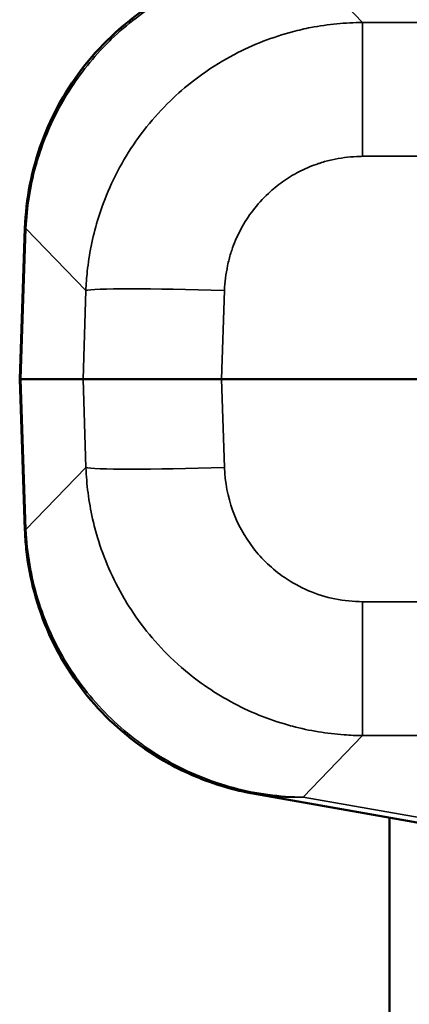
# Model space of a CAD drawing. Header units: millimetres. Extents: x 50 to 3176, y 50 to 2109.
# Tile 616 of 656: x 1678 to 1681, y 1072 to 1079. Entities that reach past the tile are written whole.
import ezdxf

# ---------------------------------------------------------------- set-up
doc = ezdxf.new("R2010")
doc.units = ezdxf.units.MM
doc.header["$LTSCALE"] = 10
doc.layers.add('Visible (ISO)', color=7, linetype='Continuous', lineweight=50)
doc.layers.add('Visible Narrow (ISO)', color=7, linetype='Continuous', lineweight=35)

msp = doc.modelspace()

# ---------------------------------------------------------------- linework, layer by layer
at = {"layer": 'Visible (ISO)'}
for p, q in [((1678.1201, 1077.8543), (1678.0823, 1076.7716)), ((1678.0823, 1076.7716), (1678.0899, 1076.7716)), ((1678.1201, 1075.6888), (1678.0823, 1076.7716)), ((1678.0899, 1076.7716), (1678.5377, 1076.7716)), ((1678.5377, 1076.7716), (1679.5333, 1076.7716)), ((1679.5333, 1076.7716), (1728.5592, 1076.7716)), ((1682.3062, 1073.3443), (1679.7715, 1073.7912)), ((1680.7396, 996.7716), (1680.7396, 1073.6205))]:
    msp.add_line(p, q, dxfattribs=at)
for points, knots in [([(1678.1201, 1077.8543), (1678.1274, 1078.0644), (1678.1685, 1078.2759), (1678.3135, 1078.6715), (1678.4197, 1078.8601), (1678.6823, 1079.191), (1678.8424, 1079.3372), (1679.1963, 1079.5695), (1679.3946, 1079.6586), (1679.6551, 1079.7286), (1679.7115, 1079.7411), (1679.7682, 1079.7512)], [0, 0, 0, 0, 0.0630654, 0.0630654, 0.126391, 0.126391, 0.1898134, 0.1898134, 0.2534205, 0.2534205, 0.270716, 0.270716, 0.270716, 0.270716]), ([(1679.7718, 1073.7912), (1679.697, 1073.8044), (1679.6226, 1073.8219), (1679.4119, 1073.8844), (1679.2778, 1073.9404), (1678.9646, 1074.1132), (1678.7915, 1074.2484), (1678.5026, 1074.562), (1678.3824, 1074.7436), (1678.2079, 1075.1304), (1678.1515, 1075.3403), (1678.1249, 1075.5968), (1678.1217, 1075.6428), (1678.1201, 1075.6888)], [0, 0, 0, 0, 0.0228248, 0.0228248, 0.0659248, 0.0659248, 0.1301391, 0.1301391, 0.1938548, 0.1938548, 0.2574195, 0.2574195, 0.2712361, 0.2712361, 0.2712361, 0.2712361])]:
    msp.add_open_spline(points, degree=3, knots=knots, dxfattribs=at)
at = {"layer": 'Visible Narrow (ISO)'}
for p, q in [((1680.5463, 1079.3326), (1680.1196, 1079.7748)), ((1680.5463, 1079.3326), (1728.5592, 1079.3326)), ((1680.5463, 1078.3713), (1680.5463, 1079.3326)), ((1728.5592, 1078.3713), (1680.5463, 1078.3713)), ((1678.1275, 1077.8531), (1678.0899, 1076.7716)), ((1678.1275, 1077.8531), (1678.558, 1077.407)), ((1678.558, 1077.407), (1678.5377, 1076.7716)), ((1679.5333, 1076.7716), (1679.5536, 1077.407)), ((1678.0899, 1076.7716), (1678.1275, 1075.69)), ((1678.5377, 1076.7716), (1678.558, 1076.1361)), ((1679.5536, 1076.1361), (1679.5333, 1076.7716)), ((1678.558, 1076.1361), (1678.1275, 1075.69)), ((1680.5463, 1075.1719), (1728.5592, 1075.1719)), ((1680.5463, 1074.2106), (1680.5463, 1075.1719)), ((1680.1196, 1073.7683), (1680.5463, 1074.2106)), ((1728.5592, 1074.2106), (1680.5463, 1074.2106)), ((1682.6522, 1073.3218), (1680.1196, 1073.7683))]:
    msp.add_line(p, q, dxfattribs=at)
for centre, major_axis, ratio, start_param, end_param in [((1680.0835, 1077.7829), (-1.9634, 0.0714), 0.005186, 0.000104, 0.087132), ((1679.5536, 1077.3721), (-0.9995, 0.032), 0.034882, 4.713505, 6.195917), ((1679.5536, 1076.171), (-0.9995, -0.032), 0.034882, 0.087269, 1.56968), ((1680.2052, 1075.7648), (-2.085, -0.0759), 0.005035, 6.198693, 6.283047)]:
    msp.add_ellipse(centre, major_axis=major_axis, ratio=ratio, start_param=start_param, end_param=end_param, dxfattribs=at)
for points, knots in [([(1678.1275, 1077.8531), (1678.1308, 1077.9278), (1678.1381, 1078.0024), (1678.1612, 1078.1503), (1678.1769, 1078.2237), (1678.2019, 1078.315), (1678.2074, 1078.334), (1678.2341, 1078.4214), (1678.2587, 1078.4887), (1678.315, 1078.6204), (1678.3467, 1078.6847), (1678.3947, 1078.7704), (1678.4082, 1078.7933), (1678.4616, 1078.8802), (1678.5047, 1078.9422), (1678.5975, 1079.0611), (1678.6473, 1079.118), (1678.7133, 1079.1853), (1678.7267, 1079.1986), (1678.7967, 1079.2661), (1678.8562, 1079.3171), (1678.9808, 1079.4119), (1679.0458, 1079.4557), (1679.1245, 1079.5022), (1679.1359, 1079.5087), (1679.2082, 1079.5496), (1679.2708, 1079.5808), (1679.399, 1079.6365), (1679.4646, 1079.661), (1679.5598, 1079.6911), (1679.5886, 1079.6995), (1679.6908, 1079.7268), (1679.7652, 1079.7421), (1679.9152, 1079.7644), (1679.9909, 1079.7712), (1680.0842, 1079.7744), (1680.1019, 1079.7747), (1680.1196, 1079.7748)], [0, 0, 0, 0, 0.073624, 0.073624, 0.147238, 0.147238, 0.166667, 0.166667, 0.236947, 0.236947, 0.307242, 0.307242, 0.333333, 0.333333, 0.407366, 0.407366, 0.481448, 0.481448, 0.5, 0.5, 0.576905, 0.576905, 0.653767, 0.653767, 0.666667, 0.666667, 0.735284, 0.735284, 0.803903, 0.803903, 0.833333, 0.833333, 0.907935, 0.907935, 0.982591, 0.982591, 1, 1, 1, 1]), ([(1680.5463, 1079.3326), (1680.4847, 1079.3323), (1680.423, 1079.3292), (1680.3616, 1079.3233), (1680.299, 1079.3173), (1680.2366, 1079.3082), (1680.1748, 1079.2963), (1680.1304, 1079.2877), (1680.0863, 1079.2776), (1680.0426, 1079.266), (1679.971, 1079.2471), (1679.9006, 1079.2242), (1679.8316, 1079.1974), (1679.7609, 1079.17), (1679.6918, 1079.1385), (1679.6248, 1079.1033), (1679.6071, 1079.094), (1679.5896, 1079.0844), (1679.5722, 1079.0746), (1679.4881, 1079.0271), (1679.4073, 1078.9734), (1679.3309, 1078.9141), (1679.2731, 1078.8694), (1679.2178, 1078.8214), (1679.1653, 1078.7705), (1679.1042, 1078.7114), (1679.047, 1078.6484), (1678.9939, 1078.582), (1678.9409, 1078.5156), (1678.8922, 1078.4458), (1678.848, 1078.3732), (1678.8039, 1078.3007), (1678.7644, 1078.2253), (1678.7299, 1078.1478), (1678.6976, 1078.0752), (1678.6696, 1078.0007), (1678.6461, 1077.9248), (1678.6445, 1077.9196), (1678.6429, 1077.9144), (1678.6413, 1077.9092), (1678.6233, 1077.8491), (1678.6081, 1077.7882), (1678.5958, 1077.7267), (1678.5837, 1077.6665), (1678.5744, 1077.6057), (1678.5679, 1077.5446), (1678.563, 1077.4989), (1678.5597, 1077.453), (1678.558, 1077.407)], [0, 0, 0, 0, 0.0605022, 0.0605022, 0.0605022, 0.1222899, 0.1222899, 0.1222899, 0.1666667, 0.1666667, 0.1666667, 0.2393369, 0.2393369, 0.2393369, 0.313751, 0.313751, 0.313751, 0.3333333, 0.3333333, 0.3333333, 0.4282554, 0.4282554, 0.4282554, 0.5, 0.5, 0.5, 0.5833333, 0.5833333, 0.5833333, 0.6666667, 0.6666667, 0.6666667, 0.75, 0.75, 0.75, 0.8279985, 0.8279985, 0.8279985, 0.8333333, 0.8333333, 0.8333333, 0.8948168, 0.8948168, 0.8948168, 0.9549885, 0.9549885, 0.9549885, 1, 1, 1, 1]), ([(1679.5536, 1077.407), (1679.5551, 1077.4376), (1679.5577, 1077.4675), (1679.5652, 1077.5272), (1679.5701, 1077.557), (1679.5826, 1077.6162), (1679.5901, 1077.6458), (1679.6032, 1077.6882), (1679.6076, 1077.7015), (1679.6294, 1077.7629), (1679.6503, 1077.8094), (1679.6987, 1077.8981), (1679.7261, 1077.9403), (1679.7905, 1078.0249), (1679.8284, 1078.0667), (1679.9016, 1078.135), (1679.9356, 1078.1628), (1680.0087, 1078.2147), (1680.0478, 1078.2387), (1680.1283, 1078.2806), (1680.1696, 1078.2985), (1680.2214, 1078.3169), (1680.2308, 1078.3201), (1680.2689, 1078.3323), (1680.298, 1078.3401), (1680.3566, 1078.3529), (1680.3861, 1078.3581), (1680.4449, 1078.3657), (1680.4741, 1078.3684), (1680.5179, 1078.3706), (1680.5321, 1078.371), (1680.5463, 1078.3713)], [0, 0, 0, 0, 0.055763, 0.055763, 0.113172, 0.113172, 0.172411, 0.172411, 0.2, 0.2, 0.300384, 0.300384, 0.4, 0.4, 0.512314, 0.512314, 0.6, 0.6, 0.691164, 0.691164, 0.780319, 0.780319, 0.8, 0.8, 0.859379, 0.859379, 0.917658, 0.917658, 0.973619, 0.973619, 1, 1, 1, 1]), ([(1678.558, 1076.1361), (1678.5603, 1076.0748), (1678.5654, 1076.0136), (1678.5733, 1075.9529), (1678.5813, 1075.8908), (1678.5923, 1075.8291), (1678.6061, 1075.7681), (1678.6163, 1075.7229), (1678.6281, 1075.6781), (1678.6414, 1075.6338), (1678.6642, 1075.558), (1678.6914, 1075.4837), (1678.7229, 1075.4112), (1678.7553, 1075.3368), (1678.7922, 1075.2644), (1678.8333, 1075.1945), (1678.8382, 1075.1861), (1678.8432, 1075.1778), (1678.8483, 1075.1695), (1678.8924, 1075.0969), (1678.9412, 1075.0271), (1678.9943, 1074.9607), (1679.0473, 1074.8943), (1679.1046, 1074.8313), (1679.1657, 1074.7722), (1679.2347, 1074.7054), (1679.3084, 1074.6437), (1679.3862, 1074.5876), (1679.4461, 1074.5444), (1679.5085, 1074.5045), (1679.5728, 1074.4682), (1679.6386, 1074.4311), (1679.7064, 1074.3977), (1679.7759, 1074.3683), (1679.8438, 1074.3396), (1679.9133, 1074.3146), (1679.9839, 1074.2936), (1680.0035, 1074.2877), (1680.0233, 1074.2822), (1680.0431, 1074.2769), (1680.1042, 1074.2608), (1680.166, 1074.2475), (1680.2284, 1074.2372), (1680.2895, 1074.2271), (1680.351, 1074.2199), (1680.4127, 1074.2155), (1680.4572, 1074.2124), (1680.5018, 1074.2107), (1680.5463, 1074.2106)], [0, 0, 0, 0, 0.0600023, 0.0600023, 0.0600023, 0.1212796, 0.1212796, 0.1212796, 0.1666667, 0.1666667, 0.1666667, 0.2442364, 0.2442364, 0.2442364, 0.3238242, 0.3238242, 0.3238242, 0.3333333, 0.3333333, 0.3333333, 0.4166667, 0.4166667, 0.4166667, 0.5, 0.5, 0.5, 0.594115, 0.594115, 0.594115, 0.6666667, 0.6666667, 0.6666667, 0.7408064, 0.7408064, 0.7408064, 0.813211, 0.813211, 0.813211, 0.8333333, 0.8333333, 0.8333333, 0.8954304, 0.8954304, 0.8954304, 0.9562112, 0.9562112, 0.9562112, 1, 1, 1, 1])]:
    msp.add_open_spline(points, degree=3, knots=knots, dxfattribs=at)
for points in [[(1679.9824, 1075.3471), (1679.896, 1075.4074), (1679.7489, 1075.5464), (1679.5961, 1075.8245), (1679.5582, 1076.0277), (1679.5536, 1076.1361)], [(1680.1196, 1073.7683), (1679.9501, 1073.7694), (1679.6112, 1073.8152), (1679.1356, 1074.0097), (1678.7242, 1074.317), (1678.4031, 1074.7168), (1678.1921, 1075.185), (1678.1348, 1075.5213), (1678.1275, 1075.69)], [(1680.5463, 1075.1719), (1680.4787, 1075.172), (1680.3466, 1075.1852), (1680.154, 1075.245), (1680.038, 1075.3089), (1679.9824, 1075.3471)], [(1679.7718, 1073.7912), (1679.8862, 1073.7711), (1680.0029, 1073.7633), (1680.1196, 1073.7683)]]:
    msp.add_open_spline(points, degree=3, dxfattribs=at)

doc.saveas('drawing.dxf')
